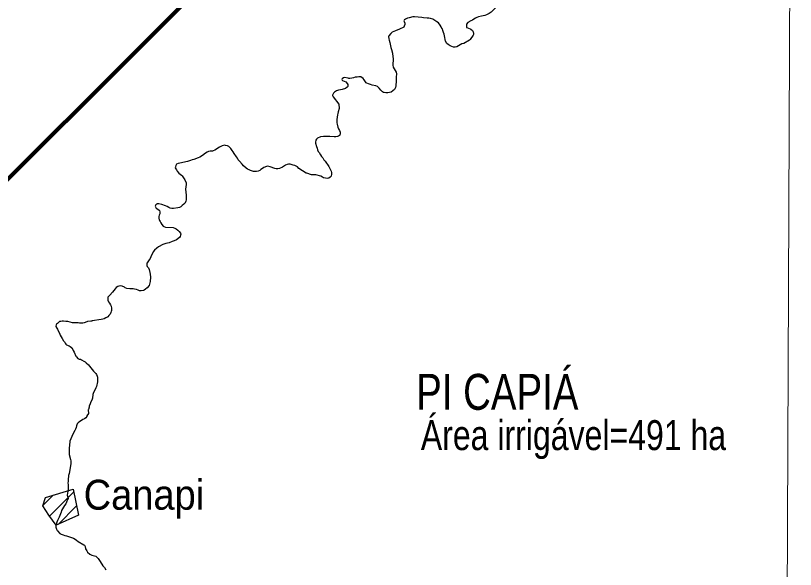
# Model space of a CAD drawing. Extents: x 553962 to 842807, y 8883888 to 9032388.
# Drawn here: x 651943 to 664968, y 8991008 to 9000258 of the extents above; entities that cross this region are included whole.
import ezdxf

# ---------------------------------------------------------------- set-up
doc = ezdxf.new("R2010")
doc.units = 0
doc.header["$LTSCALE"] = 160
for name, color, linetype, lineweight in [('2', 7, 'Continuous', 13), ('21', 7, 'Continuous', 25), ('27', 7, 'Continuous', 90), ('28', 7, 'Continuous', 13)]:
    doc.layers.add(name, color=color, linetype=linetype, lineweight=lineweight)
doc.layers.add('29', color=7, linetype='Continuous')

msp = doc.modelspace()

# ---------------------------------------------------------------- linework, layer by layer
at = {"layer": '2'}
msp.add_lwpolyline([(664968.2, 9023436.8), (664657.1, 8949509), (664397.1, 8890880.2)], dxfattribs=at)
at = {"layer": '21'}
for points in [[(659981.1, 9000412.8), (659968.4, 9000400), (659950.1, 9000378.8), (659929.3, 9000360.9), (659887.3, 9000312.8), (659854.1, 9000292.7), (659806.4, 9000270.8), (659777.9, 9000261.9), (659753.9, 9000252.1), (659724.7, 9000248.7), (659676, 9000236.5), (659648.7, 9000227.2), (659623.8, 9000212.7), (659599.1, 9000195.7), (659576.1, 9000181.7), (659548.1, 9000170.5), (659499.1, 9000139.9), (659499.1, 9000139.9), (659471.8, 9000113.1)], [(659471.8, 9000113.1), (659474.3, 9000066.7), (659475.9, 9000061.5), (659482.2, 9000057), (659534.2, 9000038.9), (659548.5, 9000032.5), (659574.4, 9000011.3), (659585.1, 8999984.8), (659589.2, 8999958.8), (659589.4, 8999940.7), (659586.4, 8999929.8), (659533.2, 8999856.4), (659527.2, 8999850.2), (659430.8, 8999791.9), (659396.1, 8999784.2), (659367.4, 8999769.8), (659313.3, 8999737.8), (659283.7, 8999729.3), (659257, 8999732.7), (659202.1, 8999753.8), (659166.8, 8999773.2), (659148.1, 8999793.7), (659124.6, 8999830.4), (659116.6, 8999858.6), (659113, 8999889.4), (659099.5, 8999947.6), (659087.7, 8999978.4), (659081.1, 9000008.3), (659071.1, 9000036.5), (659064.8, 9000044.6), (659052.3, 9000070), (659035.1, 9000098.2), (659004.9, 9000138.8), (658976.3, 9000155.1), (658911.7, 9000196.2), (658873.6, 9000207), (658846.8, 9000212.7), (658817.7, 9000216.9), (658756.9, 9000222.5), (658726, 9000226.7), (658667.9, 9000230.9), (658606.2, 9000237.3), (658576.2, 9000235), (658517.2, 9000223.4), (658489.1, 9000216.4), (658458, 9000200.4), (658439.3, 9000189.1), (658432.7, 9000179.6), (658428.6, 9000170.4), (658430.9, 9000160.7), (658442.9, 9000134.2), (658444.1, 9000109), (658436, 9000079.9), (658427.5, 9000066.9), (658354.5, 9000030.9), (658289.8, 9000004.3), (658234.7, 8999983.5), (658208.3, 8999959.5), (658174.4, 8999920.1), (658172, 8999908), (658174.7, 8999867.8), (658183.5, 8999850.1), (658196.1, 8999810.6), (658202.6, 8999751.5), (658207.8, 8999722.4), (658221.3, 8999689.8), (658239.3, 8999628.5), (658246.4, 8999571.7), (658251.7, 8999539.8), (658251.6, 8999510.9), (658243.3, 8999454), (658243.2, 8999428), (658250.6, 8999394.5), (658298.3, 8999313.5), (658304, 8999284.9), (658301, 8999230.1), (658302, 8999199.3), (658298.8, 8999141.5), (658294.7, 8999111.5), (658295.5, 8999082.4), (658289.6, 8999055.6), (658279.5, 8999036.7), (658269.2, 8999023.2), (658245.6, 8999001.9), (658214.2, 8998981.2), (658158.8, 8998970.3), (658128.8, 8998970.3), (658099.2, 8998972.5), (658088.6, 8998974.3), (658070.9, 8998984.3), (658042.5, 8999010.6), (658018.3, 8999045.1), (657986.2, 8999074.8), (657957.6, 8999083.8), (657899.4, 8999096.4), (657869.4, 8999104.9), (657836.9, 8999116.5), (657811.7, 8999127.2), (657799.2, 8999135.6), (657767.9, 8999186.6), (657748, 8999207.2)], [(657748, 8999207.2), (657748, 8999207.2), (657707.7, 8999234.3), (657674.1, 8999235.3), (657646, 8999230.4), (657616, 8999227), (657586, 8999218.6), (657558, 8999213.5), (657525.3, 8999210), (657508, 8999210.1), (657495.2, 8999213.3), (657437.1, 8999222.6), (657419.9, 8999220.8), (657396.3, 8999203.9), (657392.7, 8999188.5), (657394.9, 8999181.5), (657400.7, 8999172.2), (657460.9, 8999149.1), (657482.7, 8999122.9), (657490, 8999107.7), (657492.9, 8999089.4), (657492.2, 8999074.6), (657481.4, 8999061.8), (657452.6, 8999040.4), (657398.5, 8999024.1), (657367.7, 8999019.4), (657337.8, 8999013), (657303.2, 8998999.7), (657270.4, 8998980.5), (657256.1, 8998965.8), (657251.7, 8998959.7), (657238.2, 8998929.9), (657238.7, 8998922.4), (657248.7, 8998901.9), (657341.9, 8998780.8), (657347.4, 8998704.5), (657329.5, 8998650), (657323, 8998624.3), (657320.6, 8998597.8), (657309.2, 8998523.7), (657307.9, 8998493.2), (657308.9, 8998469.4), (657312, 8998444.6), (657323.7, 8998393.2), (657335.9, 8998366.2), (657351.9, 8998340.1), (657361.6, 8998313.5), (657365.2, 8998289.6), (657356.1, 8998261.7), (657352.3, 8998255.4), (657334.1, 8998242.9), (657317.2, 8998235.8), (657292.6, 8998231.8), (657265.3, 8998230.9), (657191.9, 8998238), (657164.4, 8998238.3), (657137.8, 8998240.3), (657113, 8998239.3), (657086.5, 8998240.1), (657036.8, 8998231.8), (656987.5, 8998208.5), (656969.3, 8998195.8), (656958, 8998176), (656950.5, 8998146.2), (656951, 8998128.2), (656968.3, 8998070), (656980.2, 8998043.4), (656987, 8998016.9), (656997.1, 8997986.7), (657006.2, 8997979.6), (657010.9, 8997970.9), (657038, 8997932.1), (657052.7, 8997907.2), (657072.2, 8997883.9), (657091.7, 8997850.8), (657111.4, 8997825.4), (657133.9, 8997791.7), (657153.4, 8997771.8), (657175, 8997739.5), (657188.1, 8997715.4), (657211.7, 8997661.6), (657219.7, 8997637.5), (657220.8, 8997609.3), (657215.1, 8997578.6), (657212.6, 8997574.7), (657197.4, 8997559.8), (657172.6, 8997543.2), (657147.2, 8997539.4), (657118.6, 8997540.1), (657087.3, 8997548.2), (657071.5, 8997560.1), (657039.4, 8997577.2), (656957.6, 8997596.9), (656882.9, 8997597.4)], [(656882.9, 8997597.4), (656882.8, 8997597.4), (656808.5, 8997626.8), (656795.5, 8997627.7), (656675.8, 8997706.4), (656653.8, 8997729.7), (656632.1, 8997745.3), (656606.5, 8997754.2), (656580, 8997761), (656527.4, 8997779), (656527.4, 8997779), (656502.9, 8997777.9), (656476.5, 8997771.2), (656451.7, 8997759.7), (656401.9, 8997728.7), (656348.8, 8997705.4), (656322.3, 8997700.9), (656295.7, 8997699.3), (656271.8, 8997705.3), (656194.7, 8997731.9), (656170.8, 8997738.9), (656145.2, 8997740.5), (656135.4, 8997739.5), (656091.3, 8997721.8), (656067.1, 8997705.7), (656041.3, 8997685.5), (656021.3, 8997673.2), (655996.5, 8997661.8), (655968.2, 8997653.8), (655943.5, 8997652.8), (655915.7, 8997654.8), (655866.5, 8997671.3), (655841.6, 8997681.7), (655815.2, 8997695), (655791.9, 8997708.6), (655747.7, 8997746.9), (655725.4, 8997776.5), (655681, 8997827.2), (655662, 8997846.7), (655648.3, 8997875), (655630.7, 8997897.9), (655591.2, 8997954.1), (655575.5, 8997982), (655558, 8998003.9), (655536, 8998035.5), (655518.3, 8998058.3), (655506.8, 8998069.5), (655483.7, 8998082.1), (655448.3, 8998090.6), (655434.3, 8998091.3), (655395.7, 8998081.7), (655347.1, 8998058.4), (655271.7, 8998012.3), (655243.8, 8997999.4), (655233.9, 8997996.3), (655192.2, 8997992.9), (655167.3, 8997986.6), (655142.5, 8997977.3), (655116.7, 8997960.4), (655066.8, 8997922), (655021.3, 8997895.6), (654993.1, 8997883.7), (654917.7, 8997855.4), (654891.2, 8997847.5), (654865.5, 8997836.9)], [(654865.5, 8997836.9), (654815, 8997820), (654787.6, 8997813.2), (654711.4, 8997801.5), (654659.5, 8997789.5), (654629.6, 8997777.9), (654619.2, 8997755.7), (654612.2, 8997731.8), (654611, 8997714.7), (654629.1, 8997679.6), (654644.3, 8997657.6), (654671.5, 8997625.7), (654716, 8997593.2), (654717.2, 8997587.8), (654722.8, 8997584), (654745.2, 8997549.7), (654772.2, 8997514.8), (654790.2, 8997464.2), (654791.5, 8997435.9), (654783.2, 8997358.8), (654790.5, 8997257.9), (654791.6, 8997205.7), (654789.5, 8997180.8), (654785.5, 8997156.9), (654775.3, 8997128.9), (654770.1, 8997120.2), (654764.5, 8997118), (654754.5, 8997106.4), (654727.5, 8997083.5), (654704.9, 8997066.4), (654683.1, 8997055.4), (654654.9, 8997046.9), (654581.7, 8997035.6), (654553, 8997037.5), (654527.4, 8997042.9), (654501.7, 8997053.5), (654477.2, 8997067.7)], [(654477.2, 8997067.7), (654446, 8997080.2), (654386, 8997101.5), (654335.5, 8997112.1), (654309.2, 8997112.3), (654299.3, 8997110.3), (654283.5, 8997098.1), (654275.3, 8997076), (654285.5, 8997054.6), (654293.2, 8997042.9), (654316.9, 8997026.6), (654316.9, 8997026.6), (654338.8, 8997008.6), (654346.5, 8997000.1), (654350.8, 8996983), (654353.8, 8996956.9), (654352.4, 8996946.9), (654341.2, 8996926.9), (654338.2, 8996901.4), (654338, 8996872.6), (654342.2, 8996847), (654345.6, 8996836.2), (654355.4, 8996820.4), (654368.9, 8996794), (654384.5, 8996771.3), (654408.3, 8996742.6), (654418.6, 8996736), (654446.2, 8996724.1), (654574, 8996716.1), (654602.2, 8996708.7), (654625.1, 8996697.4), (654650, 8996675.9), (654675.4, 8996651.6), (654696.2, 8996624.8), (654700.5, 8996607.9), (654699.4, 8996592.2), (654690, 8996566.6), (654683.3, 8996552.8), (654632.2, 8996515.2), (654591.6, 8996496.2), (654556.5, 8996484.8), (654505.9, 8996462.8), (654454.6, 8996449.8), (654404, 8996431.9), (654328.9, 8996394.5), (654300.9, 8996375.4), (654261, 8996340.6), (654242.1, 8996314.6), (654202.3, 8996229.1), (654188.5, 8996203.4), (654172, 8996177), (654138.4, 8996129.7), (654135.5, 8996123.7), (654133.6, 8996098.7), (654134.8, 8996084.9), (654142.2, 8996069.9), (654160.6, 8996043.4), (654173, 8996018.5), (654187.8, 8995968), (654192.2, 8995941.5), (654194.4, 8995889.3), (654191.2, 8995813.9), (654182.3, 8995773.1), (654175.6, 8995751.4), (654142, 8995712.5)], [(654142, 8995712.5), (654112.6, 8995686.9), (654091.4, 8995673.4), (654078.5, 8995666.9), (654039.3, 8995661.2), (654012.8, 8995663.5), (653988, 8995670.8), (653964.3, 8995682.3), (653930.2, 8995686.8), (653905.3, 8995692.9), (653852.2, 8995693.3), (653801.7, 8995700.8), (653775.5, 8995709.7), (653766.6, 8995715), (653761.5, 8995720.6), (653725.4, 8995737.7), (653700.8, 8995742.1), (653674.3, 8995740.3), (653666, 8995736.9), (653648.4, 8995732.9), (653622.8, 8995718.1), (653604.2, 8995693.6), (653581.3, 8995666.4), (653560.7, 8995636.1), (653517.6, 8995586.9), (653485.3, 8995556), (653484.7, 8995545.6), (653480.9, 8995534.9), (653485.1, 8995504.9), (653496.1, 8995478.4), (653510.6, 8995453.5), (653527.6, 8995427.7), (653538.3, 8995402.1), (653545.1, 8995373.4), (653546.9, 8995350.7), (653544.9, 8995326.9), (653540.4, 8995318.8)], [(653540.4, 8995318.8), (653534.2, 8995297.7), (653520.2, 8995273.7), (653501.4, 8995247.4), (653483, 8995229), (653473.6, 8995222.8), (653468.8, 8995221.3), (653465.1, 8995216.4), (653449.9, 8995210), (653424.1, 8995194.3), (653399.3, 8995186.1), (653372.4, 8995183.6), (653372.4, 8995183.6), (653224.5, 8995160.6), (653218.6, 8995156.2), (653198.6, 8995156.6), (653145.4, 8995148.4), (653104.5, 8995131.9), (653086, 8995125.8), (653066.7, 8995121.8), (653010.5, 8995121.7), (652989.7, 8995123.8), (652895.8, 8995127), (652817.1, 8995147.3), (652781.2, 8995150.3), (652741.7, 8995155.7), (652721.6, 8995154.8), (652700.7, 8995149.5), (652675.5, 8995146.8), (652642.6, 8995116.4), (652628.8, 8995105.6), (652618.2, 8995093.1), (652614, 8995073.1), (652615.3, 8995067.4), (652629.9, 8995038.3), (652640.4, 8995022.1), (652681.1, 8994939.7), (652689.1, 8994919.8), (652718.7, 8994862.8), (652745.4, 8994823.6), (652759.6, 8994808.3), (652770, 8994787.8), (652780.9, 8994770.7), (652794.4, 8994757.7), (652836.6, 8994742.4), (652854.1, 8994731.6), (652876, 8994713.6), (652878.3, 8994706.2), (652883.2, 8994704), (652899, 8994680.4), (652904.2, 8994665.1), (652918.8, 8994633.7), (652951.5, 8994571.1), (652960.1, 8994557), (652983.9, 8994530), (653006.8, 8994521.6), (653026.8, 8994516.9), (653042.5, 8994510.1), (653083.9, 8994485.3), (653102.3, 8994476), (653119.6, 8994459.8), (653162.7, 8994424.8), (653180, 8994405.2), (653244.7, 8994319.8), (653283.1, 8994278.1)], [(653283.1, 8994278.1), (653293.7, 8994261.5), (653307.1, 8994235.5), (653311.4, 8994216.3), (653312.5, 8994197), (653311.4, 8994139.2), (653295.8, 8994063.8), (653284.1, 8994041.3), (653241, 8993946.6), (653235.6, 8993927.3), (653226, 8993870.3), (653221, 8993851.9), (653195.9, 8993792.5), (653186.1, 8993772.4), (653173.8, 8993735.4), (653169.1, 8993715.4), (653158.5, 8993680.6), (653157.6, 8993674.4), (653159.2, 8993609.1), (653131.9, 8993573.7), (653132.1, 8993562.7), (653117, 8993539.4), (653091.7, 8993520.2), (653068, 8993512.1), (653041.9, 8993496), (653015.6, 8993477.8), (652990.5, 8993456.4), (652971.9, 8993436.6), (652959.6, 8993404.2), (652952, 8993379.3), (652945.4, 8993351.6), (652935, 8993326.6), (652896.4, 8993267.9), (652846.2, 8993150.2), (652846.5, 8993148.3), (652850.7, 8993144.1), (652839.5, 8993029.7)], [(652839.5, 8993029.7), (652837.5, 8992991.9), (652837.5, 8992951.3), (652839.9, 8992929.1), (652861.8, 8992845), (652863.2, 8992822.8), (652867.1, 8992801.4), (652863, 8992778.4), (652861.8, 8992740.5), (652837.7, 8992608.4), (652828.9, 8992578.8), (652824.1, 8992556.1), (652820.5, 8992528.3), (652820.5, 8992528.3), (652822.3, 8992501.8), (652819.3, 8992476.1), (652818.2, 8992451.2), (652821.4, 8992422.9), (652822.4, 8992373.3), (652820.1, 8992346.8), (652805, 8992250.2), (652819.3, 8992189.9), (652811.5, 8992175.6), (652793.5, 8992129.3), (652780.1, 8992104.4), (652757.8, 8992072.9), (652725.7, 8992020.8), (652712, 8991991.9), (652703.3, 8991961.5), (652693.6, 8991933.7), (652667.9, 8991878.1), (652640.9, 8991824), (652629.8, 8991795.4), (652614.1, 8991740.6), (652615, 8991712), (652625.6, 8991682), (652635.9, 8991659.3), (652644.3, 8991651.2), (652680.3, 8991606.2), (652705.7, 8991594), (652740, 8991584.5), (652767.9, 8991575), (652795.6, 8991569.4), (652825.3, 8991556.1), (652907.8, 8991528.4), (652935.6, 8991513.4), (652961.8, 8991497.2), (652989.2, 8991473.9), (653082.4, 8991420.8), (653094.9, 8991410.6), (653102.7, 8991392.9), (653111.7, 8991353.6), (653130.5, 8991315.8), (653146.2, 8991296.3), (653182.8, 8991263.7), (653216.1, 8991247.2), (653284, 8991227.2), (653302.2, 8991211.3), (653320.5, 8991190.3), (653345.2, 8991154.6), (653381.2, 8991095.5), (653401.3, 8991067.2), (653425.5, 8991036.9), (653451.8, 8990999.2)]]:
    msp.add_lwpolyline(points, dxfattribs=at)
at = {"layer": '27'}
msp.add_lwpolyline([(635350.7, 8977923.9), (636116.8, 8981777.4), (642228, 8989744.8), (647160.3, 8990514), (649828, 8995545.6), (655722.5, 9001435.5), (661506.7, 9009120.3)], dxfattribs=at)
at = {"layer": '28'}
for p, q in [((652508.2, 8991898), (652914.5, 8992304.3)), ((652400.5, 8992073.2), (652578.3, 8992251)), ((652652.6, 8991759.5), (652961.9, 8992068.9))]:
    msp.add_line(p, q, dxfattribs=at)
at = {"layer": '28', "lineweight": 25}
msp.add_lwpolyline([(652442.2, 8992209.7), (652905.2, 8992350.1), (652993.5, 8991912.7), (652618.8, 8991744.3), (652496.7, 8991914.1), (652399.6, 8992070.3)], close=True, dxfattribs=at)

# ---------------------------------------------------------------- texts
at = {"layer": '2', "width": 0.8}
for s, height, p in [('PI CAPIÁ', 600, (658633.5, 8993673.6)), ('Área irrigável=491 ha', 500, (658711.5, 8993000.7))]:
    msp.add_text(s, height=height, dxfattribs=at).set_placement(p)
at = {"layer": '29', "width": 0.95}
msp.add_text('Canapi', height=500, dxfattribs=at).set_placement((653080.1, 8992005.4))

doc.saveas('drawing.dxf')
